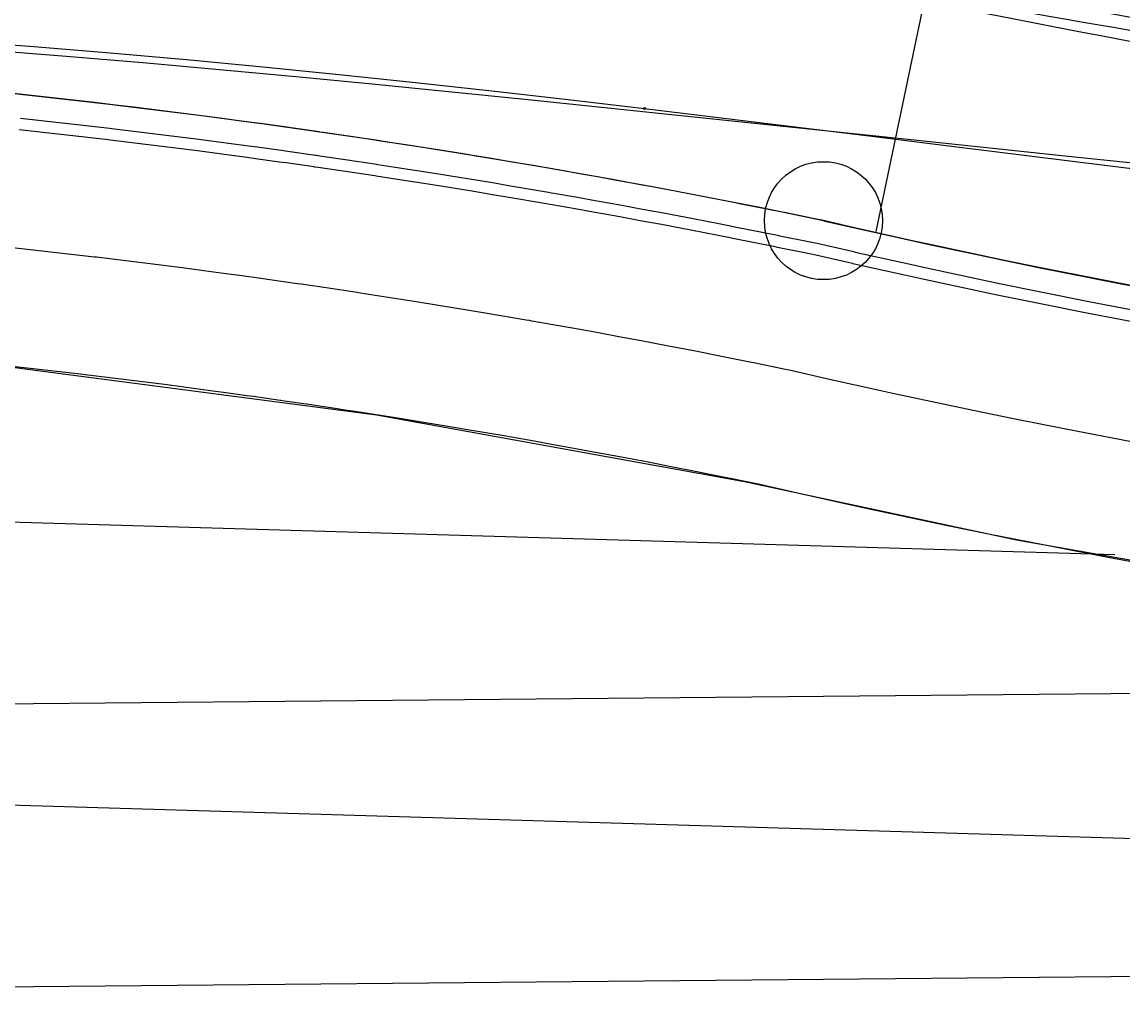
# Model space of a CAD drawing. Extents: x -70 to 701944, y -4 to 666871.
# Drawn here: x 668460.31 to 668506.91, y 656488.11 to 656529.01 of the extents above; entities that cross this region are included whole.
import ezdxf

# ---------------------------------------------------------------- set-up
doc = ezdxf.new("R2010")
doc.units = 0
for name, color, linetype in [('R_Draft', 7, 'Continuous'), ('R_Erosion', 7, 'Continuous'), ('R_Horz Alg', 7, 'Continuous'), ('R_No Plot', 7, 'Continuous'), ('R_Proposed Road', 7, 'Continuous'), ('R_Striping', 7, 'Continuous'), ('R_Water Annot', 7, 'Continuous'), ('T_Vehicle Path Lt Major', 7, 'Continuous'), ('T_Vehicle Path Rt', 7, 'Continuous')]:
    doc.layers.add(name, color=color, linetype=linetype)

msp = doc.modelspace()

# ---------------------------------------------------------------- linework, layer by layer
at = {"layer": 'R_Draft'}
msp.add_line((668503.008, 656551.453), (668496.486, 656520.125), dxfattribs=at)
for centre, radius, start, end in [((668451.853, 656333.265), 215, 79.45006, 128.29142), ((668422.93, 656177.963), 349.972, 78.23901, 87.60787)]:
    msp.add_arc(centre, radius, start, end, dxfattribs=at)
at = {"layer": 'R_Erosion'}
msp.add_line((668458.583, 656500.108), (668547.644, 656500.931), dxfattribs=at)
at = {"layer": 'R_Horz Alg'}
msp.add_circle((668494.264, 656520.588), 2.5, dxfattribs=at)
msp.add_circle((668494.264, 656520.588), 2.5, dxfattribs=at)
for centre, radius, start, end in [((668422.93, 656177.963), 349.972, 78.23901, 87.60787), ((668422.926, 656177.935), 350, 78.23938, 87.60749), ((668573.094, 656861.595), 350, 256.98383, 269.1897)]:
    msp.add_arc(centre, radius, start, end, dxfattribs=at)
at = {"layer": 'R_No Plot'}
for p, q in [((668506.609, 656506.426), (668430.703, 656508.677)), ((668686.899, 656489.076), (668430.348, 656496.682))]:
    msp.add_line(p, q, dxfattribs=at)
msp.add_lwpolyline([(668430.538, 656566.153), (668423.448, 656516.219), (668439.764, 656516.015), (668458.6, 656514.55), (668475.327, 656512.354), (668490.915, 656509.536), (668502.445, 656507.067), (668518.056, 656504.312), (668522.684, 656503.628), (668528.67, 656547.018), (668442.23, 656564.108)], close=True, dxfattribs=at)
at = {"layer": 'R_Proposed Road'}
msp.add_line((668458.694, 656488.109), (668641.673, 656489.799), dxfattribs=at)
for points in [[(668508.516, 656517.604), (668505.777, 656518.13), (668503.608, 656518.562), (668501.931, 656518.906), (668498.715, 656519.589), (668498.093, 656519.725), (668495.835, 656520.228), (668495.826, 656520.231), (668494.264, 656520.588), (668494.26, 656520.589), (668493.972, 656520.649), (668493.835, 656520.677), (668492.615, 656520.927), (668492.513, 656520.948), (668490.711, 656521.308), (668490.525, 656521.345), (668490.094, 656521.43), (668488.932, 656521.655), (668487.68, 656521.893), (668486.778, 656522.061), (668485.911, 656522.221), (668485.275, 656522.337), (668484.779, 656522.426), (668484.015, 656522.563), (668483.023, 656522.737), (668482.92, 656522.755), (668482.786, 656522.778), (668481.097, 656523.067), (668480.497, 656523.168), (668479.534, 656523.327), (668479.261, 656523.372), (668479.085, 656523.4), (668477.945, 656523.584), (668476.269, 656523.846), (668475.539, 656523.958), (668475.493, 656523.965), (668474.145, 656524.167), (668473.075, 656524.324), (668472.927, 656524.345), (668472.898, 656524.349), (668471.718, 656524.517), (668471.427, 656524.558), (668470.411, 656524.699), (668470.053, 656524.748), (668469.193, 656524.864), (668467.937, 656525.029), (668464.233, 656525.489), (668464.151, 656525.499), (668460.36, 656525.927), (668459.264, 656526.044)], [(668508.33, 656516.612), (668505.583, 656517.138), (668503.408, 656517.572), (668501.725, 656517.917), (668498.501, 656518.602), (668497.876, 656518.739), (668495.612, 656519.243), (668495.603, 656519.246), (668494.049, 656519.601), (668493.767, 656519.66), (668493.63, 656519.688), (668492.414, 656519.937), (668492.312, 656519.958), (668490.515, 656520.318), (668490.33, 656520.354), (668489.901, 656520.438), (668488.741, 656520.663), (668487.493, 656520.9), (668486.594, 656521.068), (668485.729, 656521.228), (668485.095, 656521.343), (668484.6, 656521.432), (668483.839, 656521.568), (668482.85, 656521.742), (668482.747, 656521.76), (668482.613, 656521.783), (668480.929, 656522.071), (668480.331, 656522.172), (668479.371, 656522.33), (668479.099, 656522.375), (668478.923, 656522.403), (668477.787, 656522.586), (668476.115, 656522.848), (668475.387, 656522.96), (668475.341, 656522.967), (668473.997, 656523.168), (668472.93, 656523.324), (668472.783, 656523.345), (668472.754, 656523.35), (668471.577, 656523.517), (668471.287, 656523.558), (668470.274, 656523.698), (668469.917, 656523.747), (668469.06, 656523.862), (668467.807, 656524.027), (668464.114, 656524.486), (668464.032, 656524.496), (668460.252, 656524.923)], [(668508.239, 656516.13), (668505.489, 656516.658), (668503.311, 656517.092), (668501.626, 656517.437), (668498.397, 656518.124), (668497.771, 656518.26), (668495.504, 656518.765), (668495.494, 656518.768), (668493.945, 656519.122), (668493.668, 656519.18), (668493.531, 656519.208), (668492.316, 656519.457), (668492.214, 656519.478), (668490.42, 656519.837), (668490.236, 656519.873), (668489.807, 656519.957), (668488.649, 656520.182), (668487.402, 656520.419), (668486.504, 656520.587), (668485.641, 656520.746), (668485.008, 656520.861), (668484.514, 656520.95), (668483.753, 656521.086), (668482.766, 656521.259), (668482.663, 656521.277), (668482.529, 656521.3), (668480.847, 656521.588), (668480.25, 656521.688), (668479.292, 656521.847), (668479.02, 656521.891), (668478.845, 656521.92), (668477.71, 656522.102), (668476.04, 656522.364), (668475.313, 656522.475), (668475.267, 656522.482), (668473.925, 656522.683), (668472.86, 656522.839), (668472.713, 656522.861), (668472.684, 656522.865), (668471.509, 656523.032), (668471.219, 656523.073), (668470.207, 656523.213), (668469.851, 656523.262), (668468.995, 656523.377), (668467.744, 656523.541), (668464.056, 656524), (668463.974, 656524.009), (668460.2, 656524.436)], [(668507.317, 656511.216), (668504.527, 656511.751), (668502.318, 656512.191), (668500.609, 656512.542), (668497.334, 656513.238), (668496.7, 656513.376), (668494.4, 656513.889), (668494.391, 656513.891), (668492.879, 656514.237), (668492.653, 656514.284), (668492.518, 656514.312), (668491.321, 656514.557), (668491.22, 656514.578), (668489.452, 656514.931), (668489.27, 656514.967), (668488.847, 656515.05), (668487.706, 656515.271), (668486.477, 656515.505), (668485.592, 656515.67), (668484.741, 656515.827), (668484.117, 656515.941), (668483.63, 656516.029), (668482.88, 656516.162), (668481.907, 656516.333), (668481.806, 656516.351), (668481.674, 656516.374), (668480.016, 656516.658), (668479.428, 656516.756), (668478.483, 656516.912), (668478.215, 656516.956), (668478.043, 656516.984), (668476.924, 656517.164), (668475.278, 656517.422), (668474.562, 656517.532), (668474.516, 656517.539), (668473.194, 656517.737), (668472.144, 656517.891), (668471.998, 656517.912), (668471.97, 656517.916), (668470.812, 656518.081), (668470.526, 656518.121), (668469.529, 656518.259), (668469.177, 656518.307), (668468.334, 656518.421), (668467.101, 656518.583), (668463.466, 656519.034), (668463.386, 656519.044), (668459.665, 656519.465)], [(668507.547, 656506.087), (668506.394, 656506.302), (668503.565, 656506.844), (668501.325, 656507.291), (668499.592, 656507.646), (668496.271, 656508.352), (668495.628, 656508.492), (668493.297, 656509.012), (668493.287, 656509.014), (668491.814, 656509.351), (668491.638, 656509.388), (668491.505, 656509.415), (668490.325, 656509.657), (668490.226, 656509.677), (668488.484, 656510.026), (668488.304, 656510.062), (668487.887, 656510.143), (668486.763, 656510.361), (668485.552, 656510.591), (668484.68, 656510.754), (668483.841, 656510.909), (668483.227, 656511.021), (668482.747, 656511.107), (668482.008, 656511.239), (668481.049, 656511.408), (668480.949, 656511.425), (668480.819, 656511.448), (668479.185, 656511.727), (668478.605, 656511.824), (668477.674, 656511.978), (668477.41, 656512.021), (668477.24, 656512.049), (668476.138, 656512.227), (668474.516, 656512.481), (668473.81, 656512.589), (668473.766, 656512.596), (668472.462, 656512.791), (668471.427, 656512.942), (668471.284, 656512.963), (668471.256, 656512.967), (668470.115, 656513.13), (668469.833, 656513.169), (668468.851, 656513.305), (668468.504, 656513.353), (668467.673, 656513.464), (668466.458, 656513.624), (668462.876, 656514.069), (668462.797, 656514.079), (668459.13, 656514.493)]]:
    msp.add_lwpolyline(points, dxfattribs=at)
at = {"layer": 'R_Striping'}
for radius in [398.972, 402.972]:
    msp.add_arc((668580.865, 656925.406), radius, 258.23901, 268.23901, dxfattribs=at)
at = {"layer": 'R_Water Annot'}
for centre, start, end in [((668422.926, 656177.935), 78.23938, 87.60749), ((668573.094, 656861.595), 256.98417, 269.18966)]:
    msp.add_arc(centre, 350, start, end, dxfattribs=at)
at = {"layer": 'T_Vehicle Path Lt Major'}
for points in [[(668457.579, 656528.205), (668460.816, 656527.964), (668464.053, 656527.7), (668467.288, 656527.416), (668470.522, 656527.112), (668473.755, 656526.789), (668476.987, 656526.448), (668480.218, 656526.092), (668483.448, 656525.723), (668486.687, 656525.342)], [(668486.687, 656525.342), (668489.932, 656524.953), (668493.179, 656524.557), (668496.428, 656524.157), (668499.693, 656523.752), (668502.992, 656523.341), (668506.293, 656522.932), (668509.596, 656522.523)]]:
    msp.add_lwpolyline(points, dxfattribs=at)
msp.add_circle((668486.687, 656525.342), 0.0417, dxfattribs=at)
msp.add_circle((668486.687, 656525.342), 0.0417, dxfattribs=at)
msp.add_arc((668163.897, 654562.746), 1995.659, 79.153769, 80.433181, dxfattribs=at)
at = {"layer": 'T_Vehicle Path Rt'}
msp.add_lwpolyline([(668458.966, 656527.814), (668462.202, 656527.56), (668465.438, 656527.289), (668468.674, 656527.001), (668471.91, 656526.7), (668475.147, 656526.387), (668478.384, 656526.064), (668481.621, 656525.735), (668484.859, 656525.4), (668488.099, 656525.062), (668491.342, 656524.721), (668494.591, 656524.379), (668497.844, 656524.039), (668501.319, 656523.676), (668504.636, 656523.328), (668507.923, 656522.983), (668511.222, 656522.637), (668514.529, 656522.29), (668517.844, 656521.942), (668521.168, 656521.594), (668521.834, 656521.524)], dxfattribs=at)
msp.add_arc((668580.865, 656925.406), 403.972, 258.23901, 268.23901, dxfattribs=at)

doc.saveas('drawing.dxf')
